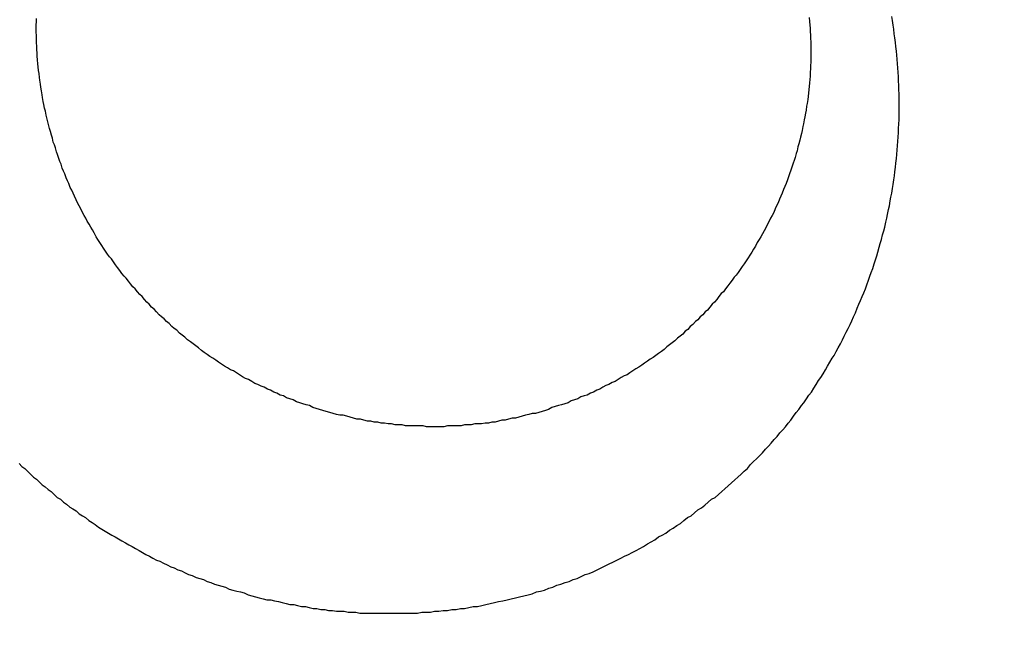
# Model space of a CAD drawing. Header units: millimetres. Extents: x -604189 to 881711, y -381903 to -7297.
# Tile 259 of 656: x -588003.64 to -587993.44, y -163995.53 to -163989.18. Entities that reach past the tile are written whole.
import ezdxf

# ---------------------------------------------------------------- set-up
doc = ezdxf.new("R2010")
doc.units = ezdxf.units.MM
doc.header["$LTSCALE"] = 100
doc.linetypes.add('0.5_0.5', pattern=[1, 0.5, -0.5])
doc.linetypes.add('ACAD_ISO04W100', pattern=[30.5, 24, -3, 0.5, -3])
doc.layers.get('Defpoints').update_dxf_attribs({"color": 30})
doc.layers.add('OPIS', color=7, linetype='Continuous')
doc.layers.add('strop osie', color=80, linetype='ACAD_ISO04W100', lineweight=5)
doc.styles.get("Standard").update_dxf_attribs({"font": 'romans.shx', "width": 0.5})
doc.dimstyles.new('1 50', dxfattribs={"dimtxt": 150, "dimasz": 80, "dimexe": 1, "dimexo": 1, "dimgap": 20, "dimtad": 1, "dimdec": 0, "dimlfac": 0.1, "dimtxsty": 'Standard', "dimblk": 'ARCHTICK', "dimcen": 200, "dimclrd": 2, "dimadec": 1, "dimazin": 0, "dimtfac": 1, "dimtdec": 0, "dimtmove": 0, "dimatfit": 3, "dimldrblk": 'ARCHTICK', "dimfxl": 120, "dimfxlon": 1, "dimtfill": 1, "dimarcsym": 0})

# ---------------------------------------------------------------- blocks, each defined once
blk = doc.blocks.new('_ArchTick')
at = {"layer": 'strop osie', "color": 0, "const_width": 0.15}
blk.add_lwpolyline([(-0.5, -0.5), (0.5, 0.5)], dxfattribs=at)
blk = doc.blocks.new('*D3294')
at = {"layer": 'Defpoints', "color": 0, "linetype": 'ByBlock', "lineweight": 5, "transparency": 16777216}
for p in [(-595783.126, -159420.303), (-593748.924, -159420.303), (-552118.935, -179940.303)]:
    blk.add_point(p, dxfattribs=at)
at = {"layer": 'OPIS', "color": 0, "linetype": 'Continuous', "lineweight": -2, "transparency": 16777216}
for p, q in [((-595723.126, -159420.303), (-595784.126, -159420.303)), ((-595723.126, -179940.303), (-595784.126, -179940.303))]:
    blk.add_line(p, q, dxfattribs=at)
at = {"layer": 'OPIS', "color": 2, "lineweight": -2, "transparency": 16777216}
blk.add_line((-595783.126, -179940.303), (-595783.126, -159420.303), dxfattribs=at)
at = {"layer": 'OPIS', "color": 2, "linetype": 'ByBlock', "lineweight": -2, "transparency": 16777216, "xscale": 80, "yscale": 80, "zscale": 80}
for p, rotation in [((-595783.126, -159420.303), 90), ((-595783.126, -179940.303), 270)]:
    blk.add_blockref('_ArchTick', p, dxfattribs=dict(at, rotation=rotation))
at = {"layer": 'OPIS', "color": 0, "linetype": 'ByBlock', "lineweight": 13, "transparency": 16777216, "insert": (-595878.126, -169680.303), "char_height": 150, "attachment_point": 5, "rotation": 90, "bg_fill": 3, "box_fill_scale": 1.1, "bg_fill_color": 256, "bg_fill_true_color": 13158600, "bg_fill_transparency": 0}
blk.add_mtext('2052', dxfattribs=at)

msp = doc.modelspace()

# ---------------------------------------------------------------- hatches: boundary and pattern name
at = {"layer": 'OPIS', "linetype": 'ByBlock', "lineweight": 15}
h = msp.add_hatch(dxfattribs=at)
h.set_pattern_fill('ANSI37', color=0, scale=80, angle=45)
h.set_pattern_definition([(90, (-306927.96, 32475.8), (-254, 0), []), (180, (-306927.96, 32475.8), (-3e-14, -254), [])])
edge = h.paths.add_edge_path()
edge.add_arc((-587934.086, -167378.931), 50, 0, 90)
edge.add_line((-587934.086, -167328.931), (-588139.086, -167328.93))
edge.add_arc((-588139.086, -167378.93), 50, 89.9996, 180)
edge.add_line((-588189.086, -167378.93), (-588189.086, -167822.93))
edge.add_arc((-588139.086, -167822.93), 50, 180, 270)
edge.add_line((-588139.086, -167872.93), (-587934.085, -167872.931))
edge.add_arc((-587934.086, -167822.931), 50, 270.0014, 360)
edge.add_line((-587884.086, -167822.931), (-587884.086, -167378.931))
edge = h.paths.add_edge_path()
edge.add_arc((-587934.086, -167378.931), 50, 0, 90)
edge.add_line((-587934.086, -167328.931), (-588139.086, -167328.93))
edge.add_arc((-588139.086, -167378.93), 50, 89.9996, 180)
edge.add_line((-588189.086, -167378.93), (-588189.086, -167822.93))
edge.add_arc((-588139.086, -167822.93), 50, 180, 270)
edge.add_line((-588139.086, -167872.93), (-587934.085, -167872.931))
edge.add_arc((-587934.086, -167822.931), 50, 270.0014, 360)
edge.add_line((-587884.086, -167822.931), (-587884.086, -167378.931))
edge = h.paths.add_edge_path()
edge.add_line((-588244.087, -167300.93), (-587769.086, -167300.93))
edge.add_line((-587769.086, -167300.93), (-587769.086, -167900.93))
edge.add_line((-587769.086, -167900.93), (-588243.789, -167900.93))
edge.add_arc((-588244.086, -167892.935), 8, 180, 272.1285, ccw=False)
edge.add_line((-588252.086, -167892.935), (-588252.086, -167308.93))
edge.add_arc((-588244.086, -167308.93), 8, 90.0036, 180, ccw=False)
h.paths.add_polyline_path([(-589864.932, -164217.829), (-589865.004, -164223.092), (-589865.079, -164228.355), (-589865.156, -164233.617), (-589865.235, -164238.88), (-589865.318, -164244.143), (-589865.402, -164249.406), (-589865.489, -164254.669), (-589865.579, -164259.931), (-589865.671, -164265.194), (-589865.766, -164270.457), (-589865.863, -164275.719), (-589865.962, -164280.982), (-589866.064, -164286.244), (-589866.169, -164291.506), (-589866.276, -164296.769), (-589866.386, -164302.031), (-589866.498, -164307.293), (-589866.613, -164312.556), (-589866.73, -164317.818), (-589866.85, -164323.08), (-589866.972, -164328.342), (-589867.097, -164333.604), (-589867.225, -164338.866), (-589867.355, -164344.127), (-589867.488, -164349.389), (-589867.623, -164354.651), (-589867.76, -164359.913), (-589867.901, -164365.174), (-589868.043, -164370.436), (-589868.189, -164375.697), (-589868.337, -164380.958), (-589868.487, -164386.22), (-589868.64, -164391.481), (-589868.795, -164396.742), (-589868.953, -164402.003), (-590219.489, -164402.003), (-590219.664, -164396.198), (-590219.835, -164390.392), (-590220.003, -164384.587), (-590220.168, -164378.781), (-590220.329, -164372.976), (-590220.488, -164367.17), (-590220.643, -164361.364), (-590220.796, -164355.558), (-590220.945, -164349.752), (-590221.092, -164343.946), (-590221.235, -164338.14), (-590221.375, -164332.334), (-590221.512, -164326.527), (-590221.646, -164320.721), (-590221.777, -164314.914), (-590221.904, -164309.108), (-590222.029, -164303.301), (-590222.151, -164297.495), (-590222.269, -164291.688), (-590222.385, -164285.881), (-590222.497, -164280.074), (-590222.606, -164274.267), (-590222.713, -164268.461), (-590222.816, -164262.653), (-590222.916, -164256.846), (-590223.014, -164251.039), (-590223.108, -164245.232), (-590223.199, -164239.425), (-590223.287, -164233.618), (-590223.372, -164227.81), (-590223.454, -164222.003), (-590223.533, -164216.196), (-590223.609, -164210.388), (-590223.682, -164204.581), (-590223.751, -164198.773), (-590223.818, -164192.966), (-590223.881, -164187.158), (-590223.941, -164181.35), (-590223.997, -164175.543), (-590224.051, -164169.735), (-590224.101, -164163.927), (-590224.147, -164158.12), (-590224.191, -164152.312), (-590224.231, -164146.504), (-590224.267, -164140.696), (-590224.301, -164134.888), (-590224.332, -164129.081), (-590224.361, -164123.273), (-590224.388, -164117.465), (-590224.413, -164111.657), (-590224.437, -164105.849), (-590224.459, -164100.041), (-590224.475, -164094.233), (-590224.48, -164088.425), (-590224.472, -164082.617), (-590224.448, -164076.809), (-590224.406, -164071.002), (-590224.347, -164065.194), (-590224.269, -164059.387), (-590224.171, -164053.58), (-590224.054, -164047.773), (-590223.917, -164041.967), (-590223.759, -164036.161), (-590223.581, -164030.356), (-590223.381, -164024.551), (-590223.159, -164018.747), (-590222.914, -164012.944), (-590222.642, -164007.143), (-590222.341, -164001.342), (-590222.009, -163995.544), (-590221.642, -163989.748), (-590221.238, -163983.954), (-590220.795, -163978.163), (-590220.304, -163972.376), (-590219.753, -163966.594), (-590219.129, -163960.82), (-590218.419, -163955.056), (-590217.605, -163949.306), (-590216.67, -163943.574), (-590215.596, -163937.865), (-590214.362, -163932.188), (-590212.941, -163926.557), (-590211.302, -163920.987), (-590209.416, -163915.495), (-590207.246, -163910.11), (-590204.744, -163904.869), (-590201.869, -163899.824), (-590198.582, -163895.036), (-590194.851, -163890.591), (-590190.671, -163886.563), (-590186.105, -163882.977), (-590181.224, -163879.833), (-590176.097, -163877.106), (-590170.784, -163874.761), (-590165.336, -163872.759), (-590159.785, -163871.064), (-590154.154, -163869.636), (-590148.468, -163868.44), (-590142.747, -163867.44), (-590137, -163866.603), (-590131.235, -163865.9), (-590125.458, -163865.297), (-590119.674, -163864.778), (-590113.884, -163864.334), (-590108.088, -163863.958), (-590102.289, -163863.646), (-590096.486, -163863.39), (-590090.681, -163863.186), (-590084.874, -163863.026), (-590079.068, -163862.906), (-590073.26, -163862.819), (-590067.453, -163862.761), (-590061.645, -163862.725), (-590055.837, -163862.707), (-590050.029, -163862.7), (-590044.221, -163862.698), (-590038.958, -163862.699), (-590033.694, -163862.704), (-590028.431, -163862.718), (-590023.167, -163862.744), (-590017.904, -163862.788), (-590012.641, -163862.852), (-590007.379, -163862.942), (-590002.117, -163863.062), (-589996.856, -163863.215), (-589991.596, -163863.407), (-589986.337, -163863.64), (-589981.081, -163863.919), (-589975.828, -163864.249), (-589970.579, -163864.634), (-589965.334, -163865.078), (-589960.096, -163865.587), (-589954.864, -163866.17), (-589949.645, -163866.847), (-589944.442, -163867.642), (-589939.263, -163868.578), (-589934.115, -163869.676), (-589929.013, -163870.965), (-589923.971, -163872.474), (-589919.009, -163874.23), (-589914.153, -163876.259), (-589909.436, -163878.591), (-589904.896, -163881.253), (-589900.585, -163884.268), (-589896.554, -163887.652), (-589892.857, -163891.394), (-589889.534, -163895.471), (-589886.574, -163899.824), (-589883.952, -163904.387), (-589881.64, -163909.114), (-589879.606, -163913.968), (-589877.817, -163918.918), (-589876.241, -163923.939), (-589874.854, -163929.016), (-589873.636, -163934.137), (-589872.564, -163939.29), (-589871.619, -163944.467), (-589870.784, -163949.663), (-589870.048, -163954.875), (-589869.397, -163960.099), (-589868.818, -163965.33), (-589868.302, -163970.568), (-589867.84, -163975.811), (-589867.421, -163981.058), (-589867.037, -163986.308), (-589866.685, -163991.559), (-589866.363, -163996.813), (-589866.067, -164002.068), (-589865.796, -164007.324), (-589865.549, -164012.582), (-589865.322, -164017.84), (-589865.116, -164023.1), (-589864.928, -164028.36), (-589864.759, -164033.621), (-589864.607, -164038.882), (-589864.472, -164044.144), (-589864.354, -164049.406), (-589864.252, -164054.668), (-589864.166, -164059.931), (-589864.096, -164065.194), (-589864.041, -164070.457), (-589864.001, -164075.72), (-589863.976, -164080.984), (-589863.964, -164086.247), (-589863.964, -164091.51), (-589863.974, -164096.774), (-589863.991, -164102.037), (-589864.012, -164107.301), (-589864.034, -164112.564), (-589864.057, -164117.828), (-589864.081, -164123.091), (-589864.107, -164128.354), (-589864.135, -164133.618), (-589864.165, -164138.881), (-589864.197, -164144.144), (-589864.232, -164149.408), (-589864.269, -164154.671), (-589864.31, -164159.934), (-589864.353, -164165.198), (-589864.399, -164170.461), (-589864.447, -164175.724), (-589864.498, -164180.987), (-589864.552, -164186.25), (-589864.609, -164191.513), (-589864.668, -164196.777), (-589864.73, -164202.04), (-589864.795, -164207.303), (-589864.862, -164212.566)])
h.paths.add_polyline_path([(-590463.924, -164407.051), (-587763.924, -164407.051), (-587763.924, -162910.783), (-590463.924, -162910.783)])
h.paths.add_polyline_path([(-590295.717, -164839.225), (-590289.91, -164839.127), (-590284.103, -164839.033), (-590278.295, -164838.942), (-590272.488, -164838.854), (-590266.681, -164838.769), (-590260.873, -164838.687), (-590255.066, -164838.608), (-590249.259, -164838.532), (-590243.451, -164838.459), (-590237.644, -164838.39), (-590231.836, -164838.323), (-590226.028, -164838.26), (-590220.221, -164838.2), (-590214.413, -164838.144), (-590208.605, -164838.09), (-590202.798, -164838.04), (-590196.99, -164837.994), (-590191.182, -164837.95), (-590185.374, -164837.91), (-590179.567, -164837.874), (-590173.759, -164837.84), (-590167.951, -164837.809), (-590162.143, -164837.78), (-590156.335, -164837.753), (-590150.527, -164837.728), (-590144.719, -164837.704), (-590138.912, -164837.682), (-590133.104, -164837.666), (-590127.296, -164837.661), (-590121.488, -164837.669), (-590115.68, -164837.693), (-590109.872, -164837.735), (-590104.065, -164837.794), (-590098.257, -164837.872), (-590092.45, -164837.97), (-590086.643, -164838.087), (-590080.837, -164838.224), (-590075.031, -164838.382), (-590069.226, -164838.56), (-590063.422, -164838.76), (-590057.618, -164838.982), (-590051.815, -164839.227), (-590046.013, -164839.499), (-590040.213, -164839.8), (-590034.415, -164840.132), (-590028.618, -164840.499), (-590022.825, -164840.903), (-590017.034, -164841.346), (-590011.246, -164841.837), (-590005.465, -164842.388), (-589999.691, -164843.012), (-589993.927, -164843.722), (-589988.176, -164844.536), (-589982.444, -164845.471), (-589976.736, -164846.545), (-589971.059, -164847.779), (-589965.428, -164849.2), (-589959.858, -164850.839), (-589954.366, -164852.725), (-589948.98, -164854.895), (-589943.739, -164857.397), (-589938.694, -164860.272), (-589933.906, -164863.559), (-589929.462, -164867.29), (-589925.433, -164871.47), (-589921.847, -164876.036), (-589918.704, -164880.917), (-589915.976, -164886.044), (-589913.631, -164891.357), (-589911.63, -164896.805), (-589909.934, -164902.356), (-589908.507, -164907.987), (-589907.31, -164913.673), (-589906.31, -164919.394), (-589905.474, -164925.141), (-589904.77, -164930.906), (-589904.168, -164936.683), (-589903.648, -164942.467), (-589903.204, -164948.257), (-589902.829, -164954.053), (-589902.516, -164959.852), (-589902.261, -164965.655), (-589902.056, -164971.46), (-589901.897, -164977.267), (-589901.776, -164983.073), (-589901.69, -164988.881), (-589901.631, -164994.688), (-589901.596, -165000.496), (-589901.577, -165006.304), (-589901.57, -165012.112), (-589901.569, -165017.92), (-589901.57, -165023.183), (-589901.575, -165028.447), (-589901.588, -165033.71), (-589901.615, -165038.974), (-589901.658, -165044.237), (-589901.723, -165049.5), (-589901.813, -165054.762), (-589901.932, -165060.024), (-589902.086, -165065.285), (-589902.277, -165070.545), (-589902.51, -165075.804), (-589902.79, -165081.06), (-589903.119, -165086.313), (-589903.504, -165091.562), (-589903.949, -165096.807), (-589904.458, -165102.045), (-589905.04, -165107.276), (-589905.717, -165112.496), (-589906.513, -165117.699), (-589907.448, -165122.878), (-589908.547, -165128.026), (-589909.836, -165133.128), (-589911.345, -165138.17), (-589913.1, -165143.132), (-589915.129, -165147.988), (-589917.461, -165152.705), (-589920.123, -165157.245), (-589923.139, -165161.556), (-589926.522, -165165.587), (-589930.265, -165169.284), (-589934.342, -165172.607), (-589938.694, -165175.567), (-589943.257, -165178.189), (-589947.985, -165180.501), (-589952.838, -165182.535), (-589957.788, -165184.324), (-589962.81, -165185.9), (-589967.887, -165187.287), (-589973.007, -165188.505), (-589978.16, -165189.577), (-589983.337, -165190.522), (-589988.534, -165191.357), (-589993.746, -165192.093), (-589998.969, -165192.744), (-590004.201, -165193.323), (-590009.439, -165193.839), (-590014.682, -165194.301), (-590019.929, -165194.72), (-590025.178, -165195.104), (-590030.43, -165195.456), (-590035.683, -165195.778), (-590040.938, -165196.074), (-590046.195, -165196.345), (-590051.452, -165196.592), (-590056.711, -165196.819), (-590061.97, -165197.025), (-590067.23, -165197.213), (-590072.491, -165197.382), (-590077.752, -165197.534), (-590083.014, -165197.669), (-590088.276, -165197.787), (-590093.539, -165197.889), (-590098.801, -165197.975), (-590104.064, -165198.045), (-590109.327, -165198.1), (-590114.591, -165198.14), (-590119.854, -165198.165), (-590125.118, -165198.177), (-590130.381, -165198.177), (-590135.644, -165198.167), (-590140.908, -165198.15), (-590146.171, -165198.129), (-590151.435, -165198.107), (-590156.698, -165198.084), (-590161.961, -165198.06), (-590167.225, -165198.034), (-590172.488, -165198.006), (-590177.752, -165197.976), (-590183.015, -165197.944), (-590188.278, -165197.909), (-590193.541, -165197.872), (-590198.805, -165197.831), (-590204.068, -165197.788), (-590209.331, -165197.742), (-590214.594, -165197.694), (-590219.858, -165197.643), (-590225.121, -165197.589), (-590230.384, -165197.532), (-590235.647, -165197.473), (-590240.91, -165197.411), (-590246.173, -165197.346), (-590251.436, -165197.279), (-590256.699, -165197.209), (-590261.962, -165197.137), (-590267.225, -165197.062), (-590272.488, -165196.985), (-590277.751, -165196.906), (-590283.014, -165196.823), (-590288.276, -165196.739), (-590293.539, -165196.652), (-590298.802, -165196.562), (-590304.064, -165196.47), (-590309.327, -165196.375), (-590314.59, -165196.278), (-590319.852, -165196.179), (-590325.115, -165196.077), (-590330.377, -165195.972), (-590335.639, -165195.865), (-590340.902, -165195.755), (-590346.164, -165195.643), (-590351.426, -165195.528), (-590356.688, -165195.411), (-590361.95, -165195.291), (-590367.212, -165195.169), (-590372.474, -165195.044), (-590377.736, -165194.916), (-590382.998, -165194.786), (-590388.26, -165194.653), (-590393.521, -165194.518), (-590398.783, -165194.381), (-590404.045, -165194.24), (-590409.306, -165194.098), (-590414.568, -165193.952), (-590419.829, -165193.804), (-590425.09, -165193.654), (-590430.351, -165193.501), (-590435.613, -165193.346), (-590440.874, -165193.188), (-590440.874, -164842.652), (-590435.068, -164842.477), (-590429.263, -164842.306), (-590423.457, -164842.138), (-590417.652, -164841.973), (-590411.846, -164841.812), (-590406.04, -164841.653), (-590400.235, -164841.498), (-590394.429, -164841.345), (-590388.623, -164841.196), (-590382.817, -164841.049), (-590377.01, -164840.906), (-590371.204, -164840.766), (-590365.398, -164840.629), (-590359.591, -164840.495), (-590353.785, -164840.364), (-590347.978, -164840.237), (-590342.172, -164840.112), (-590336.365, -164839.99), (-590330.558, -164839.872), (-590324.752, -164839.756), (-590318.945, -164839.644), (-590313.138, -164839.535), (-590307.331, -164839.428), (-590301.524, -164839.325)])
edge = h.paths.add_edge_path()
edge.add_arc((-590093.924, -162268.543), 50, 0, 90.0004)
edge.add_line((-590093.924, -162218.543), (-590298.924, -162218.545))
edge.add_arc((-590298.924, -162268.545), 50, 90.0009, 180)
edge.add_line((-590348.924, -162268.545), (-590348.924, -162712.545))
edge.add_arc((-590298.924, -162712.545), 50, 180, 270.0022)
edge.add_line((-590298.922, -162762.545), (-590093.923, -162762.543))
edge.add_arc((-590093.924, -162712.543), 50, 270.0009, 360)
edge.add_line((-590043.924, -162712.543), (-590043.924, -162268.543))
edge = h.paths.add_edge_path()
edge.add_arc((-590093.924, -161668.543), 50, 0, 90.0004)
edge.add_line((-590093.924, -161618.543), (-590298.924, -161618.545))
edge.add_arc((-590298.924, -161668.545), 50, 90.0009, 180)
edge.add_line((-590348.924, -161668.545), (-590348.924, -162112.545))
edge.add_arc((-590298.924, -162112.545), 50, 180, 270.0022)
edge.add_line((-590298.922, -162162.545), (-590093.923, -162162.543))
edge.add_arc((-590093.924, -162112.543), 50, 270.0009, 360)
edge.add_line((-590043.924, -162112.543), (-590043.924, -161668.543))
h.paths.add_polyline_path([(-590463.924, -162790.543), (-587763.924, -162790.543), (-587763.924, -161590.543), (-590463.924, -161590.543)])
edge = h.paths.add_edge_path()
edge.add_arc((-588139.086, -168270.003), 50, 89.9996, 180)
edge.add_line((-588189.086, -168270.003), (-588189.086, -168714.003))
edge.add_arc((-588139.086, -168714.003), 50, 180, 270)
edge.add_line((-588139.086, -168764.003), (-587934.085, -168764.004))
edge.add_arc((-587934.086, -168714.004), 50, 270.0014, 360)
edge.add_line((-587884.086, -168714.004), (-587884.086, -168270.004))
edge.add_arc((-587934.086, -168270.004), 50, 0, 90)
edge.add_line((-587934.086, -168220.004), (-588139.086, -168220.003))
edge = h.paths.add_edge_path()
edge.add_arc((-587934.086, -169161.078), 50, 0, 90)
edge.add_line((-587934.086, -169111.078), (-588139.086, -169111.076))
edge.add_arc((-588139.086, -169161.076), 50, 89.9996, 180)
edge.add_line((-588189.086, -169161.076), (-588189.086, -169605.076))
edge.add_arc((-588139.086, -169605.076), 50, 180, 270)
edge.add_line((-588139.086, -169655.076), (-587934.085, -169655.078))
edge.add_arc((-587934.086, -169605.078), 50, 270.0014, 360)
edge.add_line((-587884.086, -169605.078), (-587884.086, -169161.078))
edge = h.paths.add_edge_path()
edge.add_arc((-588139.086, -170052.15), 50, 89.9996, 180)
edge.add_line((-588189.086, -170052.15), (-588189.086, -170496.15))
edge.add_arc((-588139.086, -170496.15), 50, 180, 270)
edge.add_line((-588139.086, -170546.15), (-587934.085, -170546.151))
edge.add_arc((-587934.086, -170496.151), 50, 270.0014, 360)
edge.add_line((-587884.086, -170496.151), (-587884.086, -170052.151))
edge.add_arc((-587934.086, -170052.151), 50, 0, 90)
edge.add_line((-587934.086, -170002.151), (-588139.086, -170002.15))
edge = h.paths.add_edge_path()
edge.add_arc((-588139.086, -170943.223), 50, 89.9996, 180)
edge.add_line((-588189.086, -170943.223), (-588189.086, -171387.223))
edge.add_arc((-588139.086, -171387.223), 50, 180, 270)
edge.add_line((-588139.086, -171437.223), (-587934.085, -171437.224))
edge.add_arc((-587934.086, -171387.224), 50, 270.0014, 360)
edge.add_line((-587884.086, -171387.224), (-587884.086, -170943.224))
edge.add_arc((-587934.086, -170943.224), 50, 0, 90)
edge.add_line((-587934.086, -170893.224), (-588139.086, -170893.223))
h.paths.add_polyline_path([(-587763.924, -164527.291), (-590463.924, -164527.291), (-590463.924, -171970.3), (-587763.924, -171970.3)])

# ---------------------------------------------------------------- next in the draw order: dimensions: what is measured, and where the dimension line sits
at = {"layer": 'OPIS', "color": 0, "linetype": 'ByBlock', "lineweight": 13}
dim = msp.add_linear_dim(base=(-595783.126, -159420.303), p1=(-552118.935, -179940.303), p2=(-593748.924, -159420.303), angle=90, dimstyle='1 50', override={"dimtmove": 1, "dimfxl": 60, "dimarcsym": 1}, dxfattribs=at)
dim.commit()
dim.dimension.update_dxf_attribs({"geometry": '*D3294', "text_midpoint": (-595878.126, -169680.303)})

# ---------------------------------------------------------------- next in the draw order: hatches: boundary and pattern name
at = {"layer": 'OPIS', "linetype": '0.5_0.5', "lineweight": 13}
h = msp.add_hatch(dxfattribs=at)
h.set_pattern_fill('ANSI37', color=0, scale=130)
h.set_pattern_definition([(45, (-597218.54, 256668.8), (-291.85832, 291.85832), []), (135, (-597218.54, 256668.8), (-291.85832, -291.85832), [])])
edge = h.paths.add_edge_path(flags=16)
edge.add_line((-570958.916, -168985.281), (-571058.916, -168985.281))
edge.add_line((-571058.916, -168985.281), (-572598.916, -168985.281))
edge.add_line((-572598.916, -168985.281), (-572598.915, -170470.3))
edge.add_line((-572598.915, -170470.3), (-570825.763, -170470.3))
edge.add_arc((-570508.916, -170339.099), 342.937, 180, 202.49364, ccw=False)
edge.add_arc((-570508.916, -170339.099), 342.937, 90, 180, ccw=False)
edge.add_line((-570508.916, -169996.163), (-570508.916, -169764.704))
edge.add_arc((-570058.916, -168985.281), 900, 180, 240, ccw=False)
edge = h.paths.add_edge_path(flags=17)
edge.add_line((-569358.915, -170085.281), (-569358.916, -168985.281))
edge.add_line((-569358.916, -168985.281), (-569358.917, -168985.281))
edge.add_line((-569358.917, -168985.281), (-569958.916, -168985.281))
edge.add_line((-569958.916, -168985.281), (-570058.916, -168985.281))
edge.add_line((-570058.916, -168985.281), (-570058.916, -168925.281))
edge.add_line((-570058.916, -168925.281), (-569958.916, -168925.281))
edge.add_line((-569958.916, -168925.281), (-569958.916, -168865.281))
edge.add_line((-569958.916, -168865.281), (-569358.916, -168865.281))
edge.add_line((-569358.916, -168865.281), (-569358.917, -166865.281))
edge.add_line((-569358.917, -166865.281), (-574098.917, -166865.286))
edge.add_line((-574098.917, -166865.286), (-574098.914, -171970.3))
edge.add_line((-574098.914, -171970.3), (-572608.913, -171970.3))
edge.add_line((-572608.913, -171970.3), (-571504.913, -170590.3))
edge.add_line((-571504.913, -170590.3), (-572718.915, -170590.3))
edge.add_line((-572718.915, -170590.3), (-572718.916, -168865.281))
edge.add_line((-572718.916, -168865.281), (-571058.916, -168865.281))
edge.add_line((-571058.916, -168865.281), (-571058.916, -168925.281))
edge.add_line((-571058.916, -168925.281), (-570958.916, -168925.281))
edge.add_line((-570958.916, -168925.281), (-570958.916, -168985.281))
edge.add_arc((-570058.916, -168985.281), 900, 180, 240)
edge.add_line((-570508.916, -169764.704), (-570508.916, -169996.163))
edge.add_arc((-570508.916, -170339.099), 342.937, 0, 90, ccw=False)
edge.add_arc((-570508.916, -170339.099), 342.937, 208.97989, 360, ccw=False)
edge.add_line((-570808.913, -170505.253), (-570808.913, -171171.086))
edge.add_arc((-570808.913, -171220.3), 49.214, 0, 90, ccw=False)
edge.add_arc((-570808.913, -171220.3), 49.214, 270, 360, ccw=False)
edge.add_line((-570808.913, -171269.514), (-570808.913, -171970.3))
edge.add_line((-570808.913, -171970.3), (-569358.914, -171970.3))
edge.add_line((-569358.914, -171970.3), (-569358.915, -170085.281))
h.paths.add_polyline_path([(-561118.924, -159870.303), (-590334.655, -159870.303), (-590334.655, -161470.303), (-562318.924, -161470.303), (-562318.924, -172095.292), (-561118.924, -172095.291), (-561118.924, -168350.303), (-552073.919, -168350.303), (-552073.92, -167150.303), (-561118.924, -167150.303)])
h.paths.add_polyline_path([(-572856.927, -169813.68), (-569451.07, -169813.68), (-569451.07, -169408.68), (-572856.927, -169408.68)], flags=16)

# ---------------------------------------------------------------- next in the draw order: linework, layer by layer
at = {"color": 0}
for points in [[(-587999.349, -163993.4, 0), (-587999.385, -163993.4, 0), (-587999.422, -163993.4, 0), (-587999.458, -163993.39, 0), (-587999.494, -163993.39, 0), (-587999.531, -163993.39, 0), (-587999.567, -163993.39, 0), (-587999.603, -163993.39, 0), (-587999.64, -163993.39, 0), (-587999.676, -163993.38, 0), (-587999.712, -163993.38, 0), (-587999.748, -163993.38, 0), (-587999.785, -163993.37, 0), (-587999.821, -163993.37, 0), (-587999.857, -163993.36, 0), (-587999.893, -163993.36, 0), (-587999.929, -163993.35, 0), (-587999.965, -163993.35, 0), (-588000.001, -163993.34, 0), (-588000.036, -163993.34, 0), (-588000.072, -163993.33, 0), (-588000.108, -163993.32, 0), (-588000.144, -163993.32, 0), (-588000.179, -163993.31, 0), (-588000.215, -163993.3, 0), (-588000.25, -163993.29, 0), (-588000.285, -163993.28, 0), (-588000.321, -163993.28, 0), (-588000.356, -163993.27, 0), (-588000.391, -163993.26, 0), (-588000.426, -163993.25, 0), (-588000.461, -163993.24, 0), (-588000.496, -163993.23, 0), (-588000.531, -163993.22, 0), (-588000.565, -163993.21, 0), (-588000.6, -163993.2, 0), (-588000.634, -163993.18, 0), (-588000.669, -163993.17, 0), (-588000.703, -163993.16, 0), (-588000.737, -163993.15, 0), (-588000.771, -163993.14, 0), (-588000.805, -163993.12, 0), (-588000.839, -163993.11, 0), (-588000.872, -163993.1, 0), (-588000.906, -163993.08, 0), (-588000.939, -163993.07, 0), (-588000.973, -163993.05, 0), (-588001.006, -163993.04, 0), (-588001.039, -163993.02, 0), (-588001.072, -163993.01, 0), (-588001.104, -163992.99, 0), (-588001.137, -163992.98, 0), (-588001.17, -163992.96, 0), (-588001.202, -163992.95, 0), (-588001.234, -163992.93, 0), (-588001.266, -163992.91, 0), (-588001.298, -163992.9, 0), (-588001.329, -163992.88, 0), (-588001.361, -163992.86, 0), (-588001.392, -163992.84, 0), (-588001.423, -163992.82, 0), (-588001.454, -163992.81, 0), (-588001.485, -163992.79, 0), (-588001.516, -163992.77, 0), (-588001.546, -163992.75, 0), (-588001.577, -163992.73, 0), (-588001.607, -163992.71, 0), (-588001.637, -163992.69, 0), (-588001.666, -163992.67, 0), (-588001.696, -163992.65, 0), (-588001.725, -163992.63, 0), (-588001.755, -163992.61, 0), (-588001.784, -163992.58, 0), (-588001.812, -163992.56, 0), (-588001.841, -163992.54, 0), (-588001.869, -163992.52, 0), (-588001.898, -163992.5, 0), (-588001.926, -163992.47, 0), (-588001.953, -163992.45, 0), (-588001.981, -163992.43, 0), (-588002.008, -163992.4, 0), (-588002.036, -163992.38, 0), (-588002.063, -163992.36, 0), (-588002.089, -163992.33, 0), (-588002.116, -163992.31, 0), (-588002.142, -163992.28, 0), (-588002.168, -163992.26, 0), (-588002.194, -163992.24, 0), (-588002.22, -163992.21, 0), (-588002.246, -163992.18, 0), (-588002.271, -163992.16, 0), (-588002.296, -163992.13, 0), (-588002.321, -163992.11, 0), (-588002.345, -163992.08, 0), (-588002.37, -163992.05, 0), (-588002.394, -163992.03, 0), (-588002.418, -163992, 0), (-588002.442, -163991.97, 0), (-588002.465, -163991.95, 0), (-588002.488, -163991.92, 0), (-588002.511, -163991.89, 0), (-588002.534, -163991.86, 0), (-588002.556, -163991.84, 0), (-588002.579, -163991.81, 0), (-588002.601, -163991.78, 0), (-588002.623, -163991.75, 0), (-588002.644, -163991.72, 0), (-588002.665, -163991.69, 0), (-588002.686, -163991.66, 0), (-588002.707, -163991.64, 0), (-588002.728, -163991.61, 0), (-588002.748, -163991.58, 0), (-588002.768, -163991.55, 0), (-588002.788, -163991.52, 0), (-588002.807, -163991.49, 0), (-588002.827, -163991.46, 0), (-588002.846, -163991.43, 0), (-588002.865, -163991.39, 0), (-588002.883, -163991.36, 0), (-588002.901, -163991.33, 0), (-588002.919, -163991.3, 0), (-588002.937, -163991.27, 0), (-588002.954, -163991.24, 0), (-588002.971, -163991.21, 0), (-588002.988, -163991.18, 0), (-588003.005, -163991.14, 0), (-588003.021, -163991.11, 0), (-588003.037, -163991.08, 0), (-588003.053, -163991.05, 0), (-588003.069, -163991.01, 0), (-588003.084, -163990.98, 0), (-588003.099, -163990.95, 0), (-588003.114, -163990.92, 0), (-588003.128, -163990.88, 0), (-588003.142, -163990.85, 0), (-588003.156, -163990.82, 0), (-588003.169, -163990.78, 0), (-588003.183, -163990.75, 0), (-588003.196, -163990.72, 0), (-588003.208, -163990.68, 0), (-588003.221, -163990.65, 0), (-588003.233, -163990.62, 0), (-588003.245, -163990.58, 0), (-588003.256, -163990.55, 0), (-588003.267, -163990.51, 0), (-588003.278, -163990.48, 0), (-588003.289, -163990.45, 0), (-588003.299, -163990.41, 0), (-588003.309, -163990.38, 0), (-588003.319, -163990.34, 0), (-588003.328, -163990.31, 0), (-588003.338, -163990.27, 0), (-588003.346, -163990.24, 0), (-588003.355, -163990.2, 0), (-588003.363, -163990.17, 0), (-588003.371, -163990.13, 0), (-588003.379, -163990.1, 0), (-588003.386, -163990.06, 0), (-588003.393, -163990.03, 0), (-588003.4, -163989.99, 0), (-588003.406, -163989.96, 0), (-588003.412, -163989.92, 0), (-588003.418, -163989.88, 0), (-588003.423, -163989.85, 0), (-588003.428, -163989.81, 0), (-588003.433, -163989.78, 0), (-588003.437, -163989.74, 0), (-588003.442, -163989.71, 0), (-588003.445, -163989.67, 0), (-588003.449, -163989.64, 0), (-588003.452, -163989.6, 0), (-588003.455, -163989.56, 0), (-588003.457, -163989.53, 0), (-588003.46, -163989.49, 0), (-588003.461, -163989.46, 0), (-588003.463, -163989.42, 0), (-588003.464, -163989.38, 0), (-588003.465, -163989.35, 0), (-588003.466, -163989.31, 0), (-588003.466, -163989.28, 0), (-588003.466, -163989.24, 0), (-588003.465, -163989.2, 0), (-588003.464, -163989.17, 0)], [(-587999.83, -163995.33, 0), (-587999.785, -163995.33, 0), (-587999.74, -163995.33, 0), (-587999.696, -163995.33, 0), (-587999.651, -163995.33, 0), (-587999.606, -163995.33, 0), (-587999.562, -163995.33, 0), (-587999.517, -163995.33, 0), (-587999.473, -163995.32, 0), (-587999.428, -163995.32, 0), (-587999.383, -163995.32, 0), (-587999.339, -163995.31, 0), (-587999.294, -163995.31, 0), (-587999.25, -163995.3, 0), (-587999.205, -163995.3, 0), (-587999.161, -163995.29, 0), (-587999.117, -163995.29, 0), (-587999.072, -163995.28, 0), (-587999.028, -163995.28, 0), (-587998.984, -163995.27, 0), (-587998.94, -163995.26, 0), (-587998.896, -163995.26, 0), (-587998.851, -163995.25, 0), (-587998.807, -163995.24, 0), (-587998.763, -163995.23, 0), (-587998.72, -163995.22, 0), (-587998.676, -163995.21, 0), (-587998.632, -163995.2, 0), (-587998.588, -163995.19, 0), (-587998.545, -163995.18, 0), (-587998.501, -163995.17, 0), (-587998.458, -163995.16, 0), (-587998.415, -163995.15, 0), (-587998.371, -163995.14, 0), (-587998.328, -163995.13, 0), (-587998.285, -163995.11, 0), (-587998.242, -163995.1, 0), (-587998.2, -163995.09, 0), (-587998.157, -163995.07, 0), (-587998.114, -163995.06, 0), (-587998.072, -163995.04, 0), (-587998.03, -163995.03, 0), (-587997.987, -163995.01, 0), (-587997.945, -163995, 0), (-587997.903, -163994.98, 0), (-587997.861, -163994.97, 0), (-587997.82, -163994.95, 0), (-587997.778, -163994.93, 0), (-587997.737, -163994.92, 0), (-587997.696, -163994.9, 0), (-587997.654, -163994.88, 0), (-587997.613, -163994.86, 0), (-587997.573, -163994.84, 0), (-587997.532, -163994.82, 0), (-587997.492, -163994.8, 0), (-587997.451, -163994.78, 0), (-587997.411, -163994.76, 0), (-587997.371, -163994.74, 0), (-587997.331, -163994.72, 0), (-587997.292, -163994.7, 0), (-587997.252, -163994.68, 0), (-587997.213, -163994.66, 0), (-587997.174, -163994.64, 0), (-587997.135, -163994.61, 0), (-587997.096, -163994.59, 0), (-587997.057, -163994.57, 0), (-587997.019, -163994.54, 0), (-587996.981, -163994.52, 0), (-587996.943, -163994.5, 0), (-587996.905, -163994.47, 0), (-587996.868, -163994.45, 0), (-587996.83, -163994.42, 0), (-587996.793, -163994.4, 0), (-587996.756, -163994.37, 0), (-587996.72, -163994.34, 0), (-587996.683, -163994.32, 0), (-587996.647, -163994.29, 0), (-587996.611, -163994.26, 0), (-587996.575, -163994.24, 0), (-587996.539, -163994.21, 0), (-587996.504, -163994.18, 0), (-587996.469, -163994.15, 0), (-587996.434, -163994.13, 0), (-587996.399, -163994.1, 0), (-587996.365, -163994.07, 0), (-587996.331, -163994.04, 0), (-587996.297, -163994.01, 0), (-587996.263, -163993.98, 0), (-587996.23, -163993.95, 0), (-587996.197, -163993.92, 0), (-587996.164, -163993.89, 0), (-587996.131, -163993.86, 0), (-587996.099, -163993.83, 0), (-587996.067, -163993.79, 0), (-587996.035, -163993.76, 0), (-587996.004, -163993.73, 0), (-587995.973, -163993.7, 0), (-587995.942, -163993.67, 0), (-587995.911, -163993.63, 0), (-587995.881, -163993.6, 0), (-587995.851, -163993.57, 0), (-587995.821, -163993.53, 0), (-587995.791, -163993.5, 0), (-587995.762, -163993.46, 0), (-587995.733, -163993.43, 0), (-587995.705, -163993.4, 0), (-587995.677, -163993.36, 0), (-587995.649, -163993.33, 0), (-587995.621, -163993.29, 0), (-587995.594, -163993.25, 0), (-587995.567, -163993.22, 0), (-587995.54, -163993.18, 0), (-587995.514, -163993.15, 0), (-587995.488, -163993.11, 0), (-587995.462, -163993.07, 0), (-587995.436, -163993.04, 0), (-587995.411, -163993, 0), (-587995.387, -163992.96, 0), (-587995.362, -163992.92, 0), (-587995.338, -163992.89, 0), (-587995.314, -163992.85, 0), (-587995.291, -163992.81, 0), (-587995.268, -163992.77, 0), (-587995.245, -163992.73, 0), (-587995.222, -163992.69, 0), (-587995.2, -163992.66, 0), (-587995.178, -163992.62, 0), (-587995.157, -163992.58, 0), (-587995.136, -163992.54, 0), (-587995.115, -163992.5, 0), (-587995.095, -163992.46, 0), (-587995.075, -163992.42, 0), (-587995.055, -163992.38, 0), (-587995.035, -163992.34, 0), (-587995.016, -163992.3, 0), (-587994.998, -163992.26, 0), (-587994.979, -163992.22, 0), (-587994.961, -163992.17, 0), (-587994.944, -163992.13, 0), (-587994.926, -163992.09, 0), (-587994.909, -163992.05, 0), (-587994.893, -163992.01, 0), (-587994.876, -163991.97, 0), (-587994.861, -163991.93, 0), (-587994.845, -163991.88, 0), (-587994.83, -163991.84, 0), (-587994.815, -163991.8, 0), (-587994.801, -163991.76, 0), (-587994.786, -163991.71, 0), (-587994.773, -163991.67, 0), (-587994.759, -163991.63, 0), (-587994.746, -163991.59, 0), (-587994.734, -163991.54, 0), (-587994.722, -163991.5, 0), (-587994.71, -163991.46, 0), (-587994.698, -163991.41, 0), (-587994.687, -163991.37, 0), (-587994.676, -163991.33, 0), (-587994.666, -163991.28, 0), (-587994.656, -163991.24, 0), (-587994.646, -163991.2, 0), (-587994.637, -163991.15, 0), (-587994.628, -163991.11, 0), (-587994.62, -163991.06, 0), (-587994.612, -163991.02, 0), (-587994.604, -163990.98, 0), (-587994.596, -163990.93, 0), (-587994.589, -163990.89, 0), (-587994.583, -163990.84, 0), (-587994.576, -163990.8, 0), (-587994.57, -163990.76, 0), (-587994.565, -163990.71, 0), (-587994.56, -163990.67, 0), (-587994.555, -163990.62, 0), (-587994.551, -163990.58, 0), (-587994.546, -163990.53, 0), (-587994.543, -163990.49, 0), (-587994.539, -163990.44, 0), (-587994.537, -163990.4, 0), (-587994.534, -163990.35, 0), (-587994.532, -163990.31, 0), (-587994.53, -163990.26, 0), (-587994.528, -163990.22, 0), (-587994.527, -163990.18, 0), (-587994.527, -163990.13, 0), (-587994.526, -163990.09, 0), (-587994.526, -163990.04, 0), (-587994.527, -163990, 0), (-587994.527, -163989.95, 0), (-587994.529, -163989.91, 0), (-587994.53, -163989.86, 0), (-587994.532, -163989.82, 0), (-587994.534, -163989.77, 0), (-587994.537, -163989.73, 0), (-587994.54, -163989.68, 0), (-587994.543, -163989.64, 0), (-587994.547, -163989.59, 0), (-587994.551, -163989.55, 0), (-587994.555, -163989.51, 0), (-587994.56, -163989.46, 0), (-587994.565, -163989.42, 0), (-587994.571, -163989.37, 0), (-587994.577, -163989.33, 0), (-587994.583, -163989.28, 0), (-587994.59, -163989.24, 0), (-587994.597, -163989.19, 0), (-587994.604, -163989.15, 0)], [(-587995.458, -163989.16, 0), (-587995.455, -163989.2, 0), (-587995.452, -163989.24, 0), (-587995.45, -163989.27, 0), (-587995.447, -163989.31, 0), (-587995.445, -163989.34, 0), (-587995.444, -163989.38, 0), (-587995.443, -163989.41, 0), (-587995.442, -163989.45, 0), (-587995.441, -163989.48, 0), (-587995.441, -163989.52, 0), (-587995.441, -163989.55, 0), (-587995.442, -163989.59, 0), (-587995.443, -163989.62, 0), (-587995.444, -163989.66, 0), (-587995.445, -163989.69, 0), (-587995.447, -163989.73, 0), (-587995.449, -163989.77, 0), (-587995.452, -163989.8, 0), (-587995.455, -163989.84, 0), (-587995.458, -163989.87, 0), (-587995.462, -163989.91, 0), (-587995.465, -163989.94, 0), (-587995.47, -163989.98, 0), (-587995.474, -163990.01, 0), (-587995.479, -163990.05, 0), (-587995.485, -163990.08, 0), (-587995.49, -163990.12, 0), (-587995.496, -163990.15, 0), (-587995.503, -163990.19, 0), (-587995.509, -163990.22, 0), (-587995.516, -163990.26, 0), (-587995.524, -163990.29, 0), (-587995.531, -163990.33, 0), (-587995.539, -163990.36, 0), (-587995.548, -163990.4, 0), (-587995.556, -163990.43, 0), (-587995.565, -163990.47, 0), (-587995.575, -163990.5, 0), (-587995.584, -163990.54, 0), (-587995.594, -163990.57, 0), (-587995.605, -163990.61, 0), (-587995.615, -163990.64, 0), (-587995.626, -163990.67, 0), (-587995.637, -163990.71, 0), (-587995.649, -163990.74, 0), (-587995.661, -163990.78, 0), (-587995.673, -163990.81, 0), (-587995.685, -163990.84, 0), (-587995.698, -163990.88, 0), (-587995.711, -163990.91, 0), (-587995.724, -163990.94, 0), (-587995.738, -163990.98, 0), (-587995.752, -163991.01, 0), (-587995.766, -163991.04, 0), (-587995.781, -163991.08, 0), (-587995.796, -163991.11, 0), (-587995.811, -163991.14, 0), (-587995.826, -163991.18, 0), (-587995.842, -163991.21, 0), (-587995.858, -163991.24, 0), (-587995.874, -163991.27, 0), (-587995.891, -163991.3, 0), (-587995.908, -163991.34, 0), (-587995.925, -163991.37, 0), (-587995.942, -163991.4, 0), (-587995.96, -163991.43, 0), (-587995.978, -163991.46, 0), (-587995.996, -163991.49, 0), (-587996.015, -163991.53, 0), (-587996.034, -163991.56, 0), (-587996.053, -163991.59, 0), (-587996.072, -163991.62, 0), (-587996.092, -163991.65, 0), (-587996.111, -163991.68, 0), (-587996.132, -163991.71, 0), (-587996.152, -163991.74, 0), (-587996.173, -163991.77, 0), (-587996.193, -163991.8, 0), (-587996.215, -163991.83, 0), (-587996.236, -163991.85, 0), (-587996.258, -163991.88, 0), (-587996.28, -163991.91, 0), (-587996.302, -163991.94, 0), (-587996.324, -163991.97, 0), (-587996.347, -163992, 0), (-587996.37, -163992.02, 0), (-587996.393, -163992.05, 0), (-587996.417, -163992.08, 0), (-587996.44, -163992.11, 0), (-587996.464, -163992.13, 0), (-587996.488, -163992.16, 0), (-587996.513, -163992.19, 0), (-587996.537, -163992.21, 0), (-587996.562, -163992.24, 0), (-587996.587, -163992.26, 0), (-587996.612, -163992.29, 0), (-587996.638, -163992.31, 0), (-587996.664, -163992.34, 0), (-587996.69, -163992.36, 0), (-587996.716, -163992.39, 0), (-587996.742, -163992.41, 0), (-587996.769, -163992.44, 0), (-587996.796, -163992.46, 0), (-587996.823, -163992.48, 0), (-587996.85, -163992.51, 0), (-587996.878, -163992.53, 0), (-587996.906, -163992.55, 0), (-587996.934, -163992.57, 0), (-587996.962, -163992.6, 0), (-587996.99, -163992.62, 0), (-587997.019, -163992.64, 0), (-587997.047, -163992.66, 0), (-587997.076, -163992.68, 0), (-587997.106, -163992.7, 0), (-587997.135, -163992.72, 0), (-587997.164, -163992.74, 0), (-587997.194, -163992.76, 0), (-587997.224, -163992.78, 0), (-587997.254, -163992.8, 0), (-587997.284, -163992.82, 0), (-587997.315, -163992.84, 0), (-587997.346, -163992.86, 0), (-587997.376, -163992.87, 0), (-587997.407, -163992.89, 0), (-587997.438, -163992.91, 0), (-587997.47, -163992.93, 0), (-587997.501, -163992.94, 0), (-587997.533, -163992.96, 0), (-587997.564, -163992.97, 0), (-587997.596, -163992.99, 0), (-587997.628, -163993.01, 0), (-587997.66, -163993.02, 0), (-587997.693, -163993.04, 0), (-587997.725, -163993.05, 0), (-587997.758, -163993.07, 0), (-587997.79, -163993.08, 0), (-587997.823, -163993.09, 0), (-587997.856, -163993.11, 0), (-587997.889, -163993.12, 0), (-587997.923, -163993.13, 0), (-587997.956, -163993.15, 0), (-587997.989, -163993.16, 0), (-587998.023, -163993.17, 0), (-587998.056, -163993.18, 0), (-587998.09, -163993.19, 0), (-587998.124, -163993.2, 0), (-587998.158, -163993.22, 0), (-587998.192, -163993.23, 0), (-587998.226, -163993.24, 0), (-587998.26, -163993.25, 0), (-587998.295, -163993.26, 0), (-587998.329, -163993.26, 0), (-587998.363, -163993.27, 0), (-587998.398, -163993.28, 0), (-587998.433, -163993.29, 0), (-587998.467, -163993.3, 0), (-587998.502, -163993.31, 0), (-587998.537, -163993.31, 0), (-587998.572, -163993.32, 0), (-587998.607, -163993.33, 0), (-587998.642, -163993.33, 0), (-587998.677, -163993.34, 0), (-587998.712, -163993.35, 0), (-587998.747, -163993.35, 0), (-587998.782, -163993.36, 0), (-587998.817, -163993.36, 0), (-587998.853, -163993.37, 0), (-587998.888, -163993.37, 0), (-587998.923, -163993.37, 0), (-587998.959, -163993.38, 0), (-587998.994, -163993.38, 0), (-587999.03, -163993.38, 0), (-587999.065, -163993.39, 0), (-587999.1, -163993.39, 0), (-587999.136, -163993.39, 0), (-587999.171, -163993.39, 0), (-587999.207, -163993.39, 0), (-587999.242, -163993.4, 0), (-587999.278, -163993.4, 0), (-587999.313, -163993.4, 0), (-587999.349, -163993.4, 0)], [(-588003.644, -163993.78, 0), (-588003.615, -163993.81, 0), (-588003.585, -163993.83, 0), (-588003.556, -163993.86, 0), (-588003.526, -163993.89, 0), (-588003.496, -163993.92, 0), (-588003.465, -163993.94, 0), (-588003.435, -163993.97, 0), (-588003.404, -163994, 0), (-588003.373, -163994.02, 0), (-588003.342, -163994.05, 0), (-588003.311, -163994.07, 0), (-588003.279, -163994.1, 0), (-588003.248, -163994.13, 0), (-588003.216, -163994.15, 0), (-588003.184, -163994.18, 0), (-588003.152, -163994.2, 0), (-588003.119, -163994.23, 0), (-588003.087, -163994.25, 0), (-588003.054, -163994.27, 0), (-588003.021, -163994.3, 0), (-588002.988, -163994.32, 0), (-588002.955, -163994.34, 0), (-588002.921, -163994.37, 0), (-588002.888, -163994.39, 0), (-588002.854, -163994.41, 0), (-588002.82, -163994.44, 0), (-588002.786, -163994.46, 0), (-588002.752, -163994.48, 0), (-588002.717, -163994.5, 0), (-588002.683, -163994.52, 0), (-588002.648, -163994.54, 0), (-588002.613, -163994.56, 0), (-588002.578, -163994.58, 0), (-588002.543, -163994.6, 0), (-588002.508, -163994.62, 0), (-588002.472, -163994.64, 0), (-588002.437, -163994.66, 0), (-588002.401, -163994.68, 0), (-588002.365, -163994.7, 0), (-588002.329, -163994.72, 0), (-588002.293, -163994.74, 0), (-588002.257, -163994.76, 0), (-588002.22, -163994.78, 0), (-588002.184, -163994.79, 0), (-588002.147, -163994.81, 0), (-588002.11, -163994.83, 0), (-588002.073, -163994.85, 0), (-588002.036, -163994.86, 0), (-588001.999, -163994.88, 0), (-588001.962, -163994.89, 0), (-588001.924, -163994.91, 0), (-588001.887, -163994.93, 0), (-588001.849, -163994.94, 0), (-588001.811, -163994.96, 0), (-588001.773, -163994.97, 0), (-588001.735, -163994.98, 0), (-588001.697, -163995, 0), (-588001.659, -163995.01, 0), (-588001.621, -163995.03, 0), (-588001.582, -163995.04, 0), (-588001.544, -163995.05, 0), (-588001.505, -163995.06, 0), (-588001.467, -163995.08, 0), (-588001.428, -163995.09, 0), (-588001.389, -163995.1, 0), (-588001.35, -163995.11, 0), (-588001.311, -163995.12, 0), (-588001.272, -163995.14, 0), (-588001.233, -163995.15, 0), (-588001.194, -163995.16, 0), (-588001.155, -163995.17, 0), (-588001.115, -163995.18, 0), (-588001.076, -163995.19, 0), (-588001.036, -163995.19, 0), (-588000.997, -163995.2, 0), (-588000.957, -163995.21, 0), (-588000.917, -163995.22, 0), (-588000.878, -163995.23, 0), (-588000.838, -163995.24, 0), (-588000.798, -163995.24, 0), (-588000.758, -163995.25, 0), (-588000.718, -163995.26, 0), (-588000.678, -163995.26, 0), (-588000.638, -163995.27, 0), (-588000.598, -163995.28, 0), (-588000.558, -163995.28, 0), (-588000.517, -163995.29, 0), (-588000.477, -163995.29, 0), (-588000.437, -163995.3, 0), (-588000.397, -163995.3, 0), (-588000.356, -163995.31, 0), (-588000.316, -163995.31, 0), (-588000.275, -163995.31, 0), (-588000.235, -163995.32, 0), (-588000.195, -163995.32, 0), (-588000.154, -163995.32, 0), (-588000.114, -163995.33, 0), (-588000.073, -163995.33, 0), (-588000.033, -163995.33, 0), (-587999.992, -163995.33, 0), (-587999.951, -163995.33, 0), (-587999.911, -163995.33, 0), (-587999.87, -163995.33, 0), (-587999.83, -163995.33, 0)]]:
    msp.add_polyline3d(points, dxfattribs=at)

doc.saveas('drawing.dxf')
